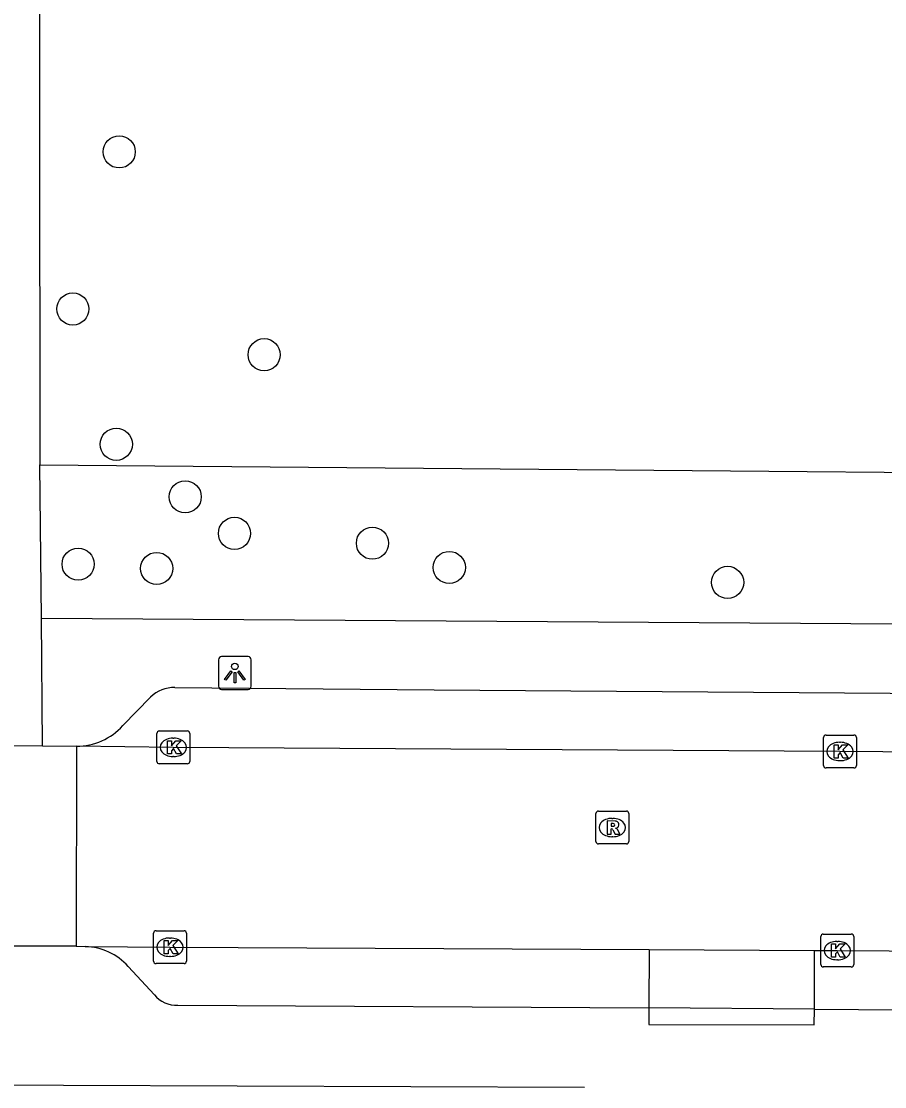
# Model space of a CAD drawing. Extents: x 160732 to 162105, y 387428 to 388479.
# Drawn here: x 161864.16 to 161890.44, y 388086.9 to 388119.32 of the extents above; entities that cross this region are included whole.
import ezdxf

# ---------------------------------------------------------------- set-up
doc = ezdxf.new("R2010")
doc.units = 0
for name, color, linetype in [('IMGEO_Boom', 7, 'Continuous'), ('IMGEO_Groenvoorziening', 7, 'Continuous'), ('IMGEO_Hek', 7, 'Continuous'), ('IMGEO_Kolk', 7, 'Continuous'), ('IMGEO_Lichtpunt', 7, 'Continuous'), ('IMGEO_Rijbaan_lokaal_open', 7, 'Continuous'), ('IMGEO_Rioolput', 7, 'Continuous'), ('IMGEO_Voetpad_open', 7, 'Continuous')]:
    doc.layers.add(name, color=color, linetype=linetype)

msp = doc.modelspace()

# ---------------------------------------------------------------- linework, layer by layer
at = {"layer": 'IMGEO_Boom'}
for centre in [(161867.144, 388115.346), (161865.731, 388110.565), (161871.553, 388109.174), (161867.054, 388106.447), (161869.152, 388104.849), (161870.65, 388103.737), (161874.85, 388103.437), (161865.892, 388102.799), (161877.19, 388102.699), (161868.283, 388102.67), (161885.662, 388102.245)]:
    msp.add_circle(centre, 0.489, dxfattribs=at)
at = {"layer": 'IMGEO_Groenvoorziening'}
msp.add_lwpolyline([(161864.731, 388105.818), (161913.781, 388105.395), (161933.1, 388105.203)], dxfattribs=at)
at = {"layer": 'IMGEO_Hek'}
msp.add_lwpolyline([(161864.731, 388105.818), (161913.781, 388105.395)], dxfattribs=at)
at = {"layer": 'IMGEO_Kolk'}
for p, q in [((161868.364, 388097.723), (161869.216, 388097.723)), ((161868.289, 388096.797), (161868.289, 388097.649)), ((161868.777, 388097.503), (161868.802, 388097.503)), ((161869.29, 388097.649), (161869.29, 388096.797)), ((161888.582, 388096.673), (161888.582, 388097.525)), ((161888.657, 388097.599), (161889.509, 388097.599)), ((161889.07, 388097.379), (161889.095, 388097.379)), ((161889.583, 388097.525), (161889.583, 388096.673)), ((161869.216, 388096.723), (161868.364, 388096.723)), ((161868.8, 388096.943), (161868.775, 388096.943)), ((161889.093, 388096.819), (161889.068, 388096.819)), ((161889.509, 388096.599), (161888.657, 388096.599)), ((161868.188, 388090.716), (161868.188, 388091.568)), ((161868.263, 388091.642), (161869.115, 388091.642)), ((161869.189, 388091.568), (161869.189, 388090.716)), ((161888.575, 388091.54), (161889.427, 388091.54)), ((161868.676, 388091.422), (161868.701, 388091.422)), ((161888.5, 388090.614), (161888.5, 388091.466)), ((161888.988, 388091.32), (161889.013, 388091.32)), ((161889.501, 388091.466), (161889.501, 388090.614)), ((161869.115, 388090.642), (161868.263, 388090.642)), ((161868.699, 388090.862), (161868.674, 388090.862)), ((161889.011, 388090.76), (161888.986, 388090.76)), ((161889.427, 388090.54), (161888.575, 388090.54))]:
    msp.add_line(p, q, dxfattribs=at)
for points in [[(161868.364, 388097.723), (161869.216, 388097.723)], [(161868.289, 388096.797), (161868.289, 388097.649)], [(161868.61, 388097.423), (161868.733, 388097.423), (161868.733, 388097.272), (161868.863, 388097.423), (161869.027, 388097.423), (161868.881, 388097.272), (161869.034, 388097.023), (161868.882, 388097.023), (161868.797, 388097.187), (161868.733, 388097.12), (161868.733, 388097.023), (161868.61, 388097.023), (161868.61, 388097.423)], [(161869.29, 388097.649), (161869.29, 388096.797)], [(161888.582, 388096.673), (161888.582, 388097.525)], [(161888.657, 388097.599), (161889.509, 388097.599)], [(161889.583, 388097.525), (161889.583, 388096.673)], [(161888.903, 388097.299), (161889.026, 388097.299), (161889.026, 388097.148), (161889.156, 388097.299), (161889.32, 388097.299), (161889.174, 388097.148), (161889.327, 388096.899), (161889.175, 388096.899), (161889.09, 388097.063), (161889.026, 388096.996), (161889.026, 388096.899), (161888.903, 388096.899), (161888.903, 388097.299)], [(161869.216, 388096.723), (161868.364, 388096.723)], [(161889.509, 388096.599), (161888.657, 388096.599)], [(161868.188, 388090.716), (161868.188, 388091.568)], [(161868.263, 388091.642), (161869.115, 388091.642)], [(161869.189, 388091.568), (161869.189, 388090.716)], [(161888.575, 388091.54), (161889.427, 388091.54)], [(161868.509, 388091.342), (161868.632, 388091.342), (161868.632, 388091.191), (161868.762, 388091.342), (161868.926, 388091.342), (161868.78, 388091.191), (161868.933, 388090.942), (161868.781, 388090.942), (161868.696, 388091.106), (161868.632, 388091.039), (161868.632, 388090.942), (161868.509, 388090.942), (161868.509, 388091.342)], [(161888.5, 388090.614), (161888.5, 388091.466)], [(161888.821, 388091.24), (161888.944, 388091.24), (161888.944, 388091.089), (161889.074, 388091.24), (161889.238, 388091.24), (161889.092, 388091.089), (161889.245, 388090.84), (161889.093, 388090.84), (161889.008, 388091.004), (161888.944, 388090.937), (161888.944, 388090.84), (161888.821, 388090.84), (161888.821, 388091.24)], [(161889.501, 388091.466), (161889.501, 388090.614)], [(161869.115, 388090.642), (161868.263, 388090.642)], [(161889.427, 388090.54), (161888.575, 388090.54)]]:
    msp.add_lwpolyline(points, dxfattribs=at)
for centre, start, end in [((161868.366, 388097.647), 91.552, 178.448), ((161868.366, 388097.647), 91.552, 178.448), ((161869.214, 388097.647), 1.552, 88.448), ((161869.214, 388097.647), 1.552, 88.448), ((161888.659, 388097.523), 91.552, 178.448), ((161888.659, 388097.523), 91.552, 178.448), ((161889.507, 388097.523), 1.552, 88.448), ((161889.507, 388097.523), 1.552, 88.448), ((161868.366, 388096.799), 181.552, 268.448), ((161868.366, 388096.799), 181.552, 268.448), ((161869.214, 388096.799), 271.552, 358.448), ((161869.214, 388096.799), 271.552, 358.448), ((161888.659, 388096.675), 181.552, 268.448), ((161888.659, 388096.675), 181.552, 268.448), ((161889.507, 388096.675), 271.552, 358.448), ((161889.507, 388096.675), 271.552, 358.448), ((161868.265, 388091.566), 91.552, 178.448), ((161868.265, 388091.566), 91.552, 178.448), ((161869.113, 388091.566), 1.552, 88.448), ((161869.113, 388091.566), 1.552, 88.448), ((161888.577, 388091.464), 91.552, 178.448), ((161888.577, 388091.464), 91.552, 178.448), ((161889.425, 388091.464), 1.552, 88.448), ((161889.425, 388091.464), 1.552, 88.448), ((161868.265, 388090.718), 181.552, 268.448), ((161868.265, 388090.718), 181.552, 268.448), ((161869.113, 388090.718), 271.552, 358.448), ((161869.113, 388090.718), 271.552, 358.448), ((161888.577, 388090.616), 181.552, 268.448), ((161888.577, 388090.616), 181.552, 268.448), ((161889.425, 388090.616), 271.552, 358.448), ((161889.425, 388090.616), 271.552, 358.448)]:
    msp.add_arc(centre, 0.0765, start, end, dxfattribs=at)
for centre, major_axis, ratio, start_param, end_param in [((161868.776, 388097.223), (-0.387, 0.002), 0.722429, 4.712389, 7.853982), ((161868.801, 388097.223), (-0.39, 0.002), 0.717154, 1.570796, 4.712389), ((161889.069, 388097.099), (-0.387, 0.002), 0.722429, 4.712389, 7.853982), ((161889.094, 388097.099), (-0.39, 0.002), 0.717154, 1.570796, 4.712389), ((161868.675, 388091.142), (-0.387, 0.002), 0.722429, 4.712389, 7.853982), ((161868.7, 388091.142), (-0.39, 0.002), 0.717154, 1.570796, 4.712389), ((161888.987, 388091.04), (-0.387, 0.002), 0.722429, 4.712389, 7.853982), ((161889.012, 388091.04), (-0.39, 0.002), 0.717154, 1.570796, 4.712389)]:
    msp.add_ellipse(centre, major_axis=major_axis, ratio=ratio, start_param=start_param, end_param=end_param, dxfattribs=at)
at = {"layer": 'IMGEO_Lichtpunt'}
for p, q in [((161871.067, 388099.986), (161870.259, 388099.986)), ((161871.067, 388099.986), (161870.259, 388099.986)), ((161870.165, 388099.891), (161870.165, 388099.084)), ((161870.165, 388099.891), (161870.165, 388099.084)), ((161871.161, 388099.084), (161871.161, 388099.891)), ((161871.161, 388099.084), (161871.161, 388099.891)), ((161870.259, 388098.99), (161871.067, 388098.99)), ((161870.259, 388098.99), (161871.067, 388098.99))]:
    msp.add_line(p, q, dxfattribs=at)
for points in [[(161870.539, 388099.555), (161870.578, 388099.527), (161870.39, 388099.265), (161870.352, 388099.292), (161870.539, 388099.555)], [(161870.641, 388099.507), (161870.688, 388099.507), (161870.688, 388099.185), (161870.641, 388099.185), (161870.641, 388099.507)], [(161870.751, 388099.527), (161870.789, 388099.554), (161870.976, 388099.292), (161870.937, 388099.264), (161870.751, 388099.527)]]:
    msp.add_lwpolyline(points, dxfattribs=at)
msp.add_circle((161870.664, 388099.689), 0.0994, dxfattribs=at)
for centre, start, end in [((161870.259, 388099.891), 90, 180), ((161870.259, 388099.891), 90, 180), ((161871.067, 388099.891), 0, 90), ((161871.067, 388099.891), 0, 90), ((161870.259, 388099.084), 180, 270), ((161870.259, 388099.084), 180, 270), ((161871.067, 388099.084), 270, 0), ((161871.067, 388099.084), 270, 360)]:
    msp.add_arc(centre, 0.0946, start, end, dxfattribs=at)
at = {"layer": 'IMGEO_Rijbaan_lokaal_open'}
for points in [[(161862.957, 388097.292), (161864.807, 388097.271)], [(161864.807, 388097.271), (161865.841, 388097.26)], [(161865.841, 388097.26), (161865.831, 388091.172)], [(161923.61, 388096.867), (161908.686, 388096.951), (161889.079, 388097.098), (161868.786, 388097.222), (161865.841, 388097.26)], [(161865.831, 388091.172), (161862.983, 388091.169)], [(161865.831, 388091.172), (161866.11, 388091.162)], [(161866.11, 388091.162), (161868.685, 388091.143), (161883.278, 388091.07)], [(161883.278, 388091.07), (161888.309, 388091.045)], [(161888.309, 388091.045), (161889.001, 388091.041), (161901.668, 388090.959)]]:
    msp.add_lwpolyline(points, dxfattribs=at)
at = {"layer": 'IMGEO_Rioolput'}
for p, q in [((161881.654, 388094.358), (161881.654, 388095.21)), ((161881.729, 388095.284), (161882.581, 388095.284)), ((161882.655, 388095.21), (161882.655, 388094.358)), ((161882.142, 388095.064), (161882.167, 388095.064)), ((161882.165, 388094.504), (161882.14, 388094.504)), ((161882.581, 388094.284), (161881.729, 388094.284))]:
    msp.add_line(p, q, dxfattribs=at)
for points in [[(161881.654, 388094.358), (161881.654, 388095.21)], [(161881.729, 388095.284), (161882.581, 388095.284)], [(161882.655, 388095.21), (161882.655, 388094.358)], [(161882.243, 388094.982), (161881.991, 388094.984), (161881.991, 388094.584)], [(161882.169, 388094.903), (161882.115, 388094.903), (161882.115, 388094.822)], [(161882.115, 388094.822), (161882.167, 388094.822)], [(161881.991, 388094.584), (161882.115, 388094.584), (161882.115, 388094.746), (161882.126, 388094.746)], [(161882.173, 388094.717), (161882.244, 388094.584), (161882.384, 388094.584), (161882.319, 388094.71)], [(161882.581, 388094.284), (161881.729, 388094.284)]]:
    msp.add_lwpolyline(points, dxfattribs=at)
for centre, radius, start, end in [((161881.731, 388095.208), 0.0765, 91.552, 178.448), ((161881.731, 388095.208), 0.0765, 91.552, 178.448), ((161882.579, 388095.208), 0.0765, 1.552, 88.448), ((161882.579, 388095.208), 0.0765, 1.552, 88.448), ((161882.151, 388095.011), 0.19, 274.7715, 282.9687), ((161882.175, 388094.807), 0.0964, 77.0061, 93.1865), ((161882.189, 388094.864), 0.0378, 276.6634, 79.6772), ((161882.242, 388094.872), 0.109, 350.3612, 89.416), ((161882.24, 388094.872), 0.112, 277.5842, 350.9817), ((161882.224, 388094.657), 0.108, 29.5134, 73.7905), ((161882.125, 388094.693), 0.0533, 26.0293, 88.6989), ((161881.731, 388094.36), 0.0765, 181.552, 268.448), ((161881.731, 388094.36), 0.0765, 181.552, 268.448), ((161882.579, 388094.36), 0.0765, 271.552, 358.448), ((161882.579, 388094.36), 0.0765, 271.552, 358.448)]:
    msp.add_arc(centre, radius, start, end, dxfattribs=at)
for centre, major_axis, ratio, start_param, end_param in [((161882.141, 388094.784), (-0.387, 0.002), 0.722429, 4.712389, 7.853982), ((161882.166, 388094.784), (-0.39, 0.002), 0.717154, 1.570796, 4.712389)]:
    msp.add_ellipse(centre, major_axis=major_axis, ratio=ratio, start_param=start_param, end_param=end_param, dxfattribs=at)
at = {"layer": 'IMGEO_Voetpad_open'}
for points in [[(161864.622, 388214.423), (161864.731, 388105.818)], [(161864.776, 388101.145), (161864.731, 388105.818)], [(161931.254, 388101.04), (161928.799, 388100.941), (161924.142, 388100.84), (161920.22, 388100.783), (161864.776, 388101.145)], [(161864.807, 388097.271), (161864.776, 388101.145)], [(161868.833, 388099.044), (161876.729, 388098.974), (161908.658, 388098.741), (161920.789, 388098.662)], [(161867.25, 388097.885), (161868.1, 388098.754)], [(161883.278, 388091.07), (161883.269, 388089.3)], [(161888.302, 388089.261), (161888.309, 388091.045)], [(161867.417, 388090.559), (161868.212, 388089.69)], [(161868.924, 388089.377), (161883.269, 388089.3)], [(161883.269, 388089.3), (161883.268, 388088.795), (161888.3, 388088.775), (161888.302, 388089.261)], [(161888.302, 388089.261), (161883.269, 388089.3)], [(161888.302, 388089.261), (161901.656, 388089.156)], [(161881.309, 388086.876), (161860.155, 388086.953)]]:
    msp.add_lwpolyline(points, dxfattribs=at)
for centre, radius, start, end in [((161868.806, 388098.04), 1.004, 88.4727, 134.6982), ((161865.853, 388099.134), 1.874, 269.631, 318.211), ((161866.056, 388089.327), 1.835, 42.1475, 88.3189), ((161868.892, 388090.27), 0.893, 220.4607, 272.0781)]:
    msp.add_arc(centre, radius, start, end, dxfattribs=at)

doc.saveas('drawing.dxf')
